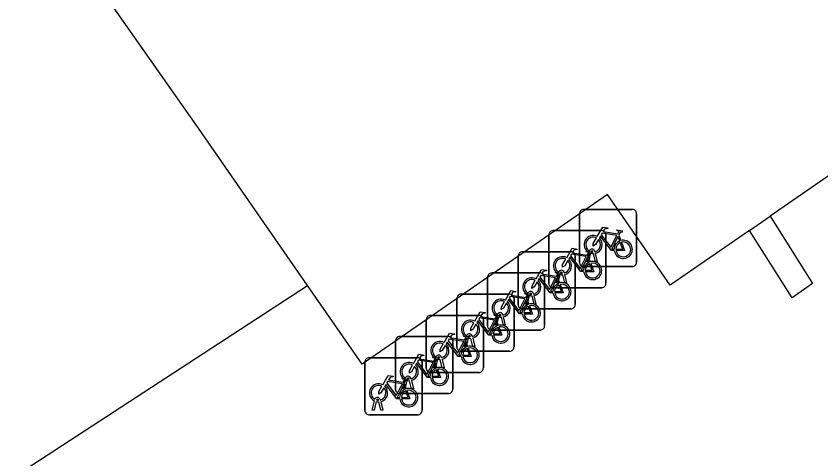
# Model space of a CAD drawing. Extents: x 162880 to 165536, y 384011 to 385179.
# Drawn here: x 164213.41 to 164227.48, y 384320.1 to 384327.85 of the extents above; entities that cross this region are included whole.
import ezdxf

# ---------------------------------------------------------------- set-up
doc = ezdxf.new("R2010")
doc.units = 0
for name, color, linetype in [('IMGEO_Fietsenrek', 7, 'Continuous'), ('IMGEO_Muur', 7, 'Continuous'), ('IMGEO_Pand', 7, 'Continuous'), ('IMGEO_Rijbaan_lokaal_gesloten', 7, 'Continuous'), ('IMGEO_Rijbaan_lokaal_open', 7, 'Continuous')]:
    doc.layers.add(name, color=color, linetype=linetype)

msp = doc.modelspace()

# ---------------------------------------------------------------- linework, layer by layer
at = {"layer": 'IMGEO_Fietsenrek'}
for p, q in [((164223.333, 384324.464), (164224.174, 384324.464)), ((164224.174, 384324.464), (164223.333, 384324.464)), ((164223.258, 384323.539), (164223.258, 384324.38)), ((164223.258, 384324.38), (164223.258, 384323.539)), ((164224.258, 384324.389), (164224.258, 384323.548)), ((164224.258, 384323.548), (164224.258, 384324.389)), ((164222.722, 384323.168), (164222.722, 384324.009)), ((164222.722, 384324.009), (164222.722, 384323.168)), ((164222.797, 384324.093), (164223.638, 384324.093)), ((164223.638, 384324.093), (164222.797, 384324.093)), ((164223.722, 384324.018), (164223.722, 384323.177)), ((164223.722, 384323.177), (164223.722, 384324.018)), ((164223.945, 384324.013), (164223.981, 384323.918)), ((164222.261, 384323.723), (164223.102, 384323.723)), ((164223.102, 384323.723), (164222.261, 384323.723)), ((164223.496, 384323.72), (164223.495, 384323.724)), ((164223.527, 384323.731), (164223.528, 384323.724)), ((164222.186, 384322.798), (164222.186, 384323.639)), ((164222.186, 384323.639), (164222.186, 384322.798)), ((164223.186, 384323.648), (164223.186, 384322.807)), ((164223.186, 384322.807), (164223.186, 384323.648)), ((164223.385, 384323.548), (164223.424, 384323.708)), ((164223.409, 384323.642), (164223.445, 384323.547)), ((164223.454, 384323.696), (164223.419, 384323.548)), ((164223.537, 384323.548), (164223.503, 384323.69)), ((164223.535, 384323.694), (164223.57, 384323.548)), ((164224.183, 384323.464), (164223.342, 384323.464)), ((164223.342, 384323.464), (164224.183, 384323.464)), ((164223.419, 384323.548), (164223.385, 384323.548)), ((164223.57, 384323.548), (164223.537, 384323.548)), ((164221.725, 384323.352), (164222.566, 384323.352)), ((164222.566, 384323.352), (164221.725, 384323.352)), ((164222.849, 384323.177), (164222.888, 384323.337)), ((164222.918, 384323.325), (164222.883, 384323.177)), ((164222.96, 384323.349), (164222.959, 384323.353)), ((164223.001, 384323.177), (164222.967, 384323.319)), ((164222.991, 384323.36), (164222.992, 384323.353)), ((164222.999, 384323.323), (164223.034, 384323.177)), ((164221.65, 384322.427), (164221.65, 384323.268)), ((164221.65, 384323.268), (164221.65, 384322.427)), ((164222.65, 384323.277), (164222.65, 384322.436)), ((164222.65, 384322.436), (164222.65, 384323.277)), ((164222.883, 384323.177), (164222.849, 384323.177)), ((164222.873, 384323.272), (164222.909, 384323.177)), ((164223.034, 384323.177), (164223.001, 384323.177)), ((164223.647, 384323.093), (164222.806, 384323.093)), ((164222.806, 384323.093), (164223.647, 384323.093)), ((164221.115, 384322.056), (164221.115, 384322.897)), ((164221.115, 384322.897), (164221.115, 384322.056)), ((164221.19, 384322.981), (164222.031, 384322.981)), ((164222.031, 384322.981), (164221.19, 384322.981)), ((164222.115, 384322.906), (164222.115, 384322.065)), ((164222.115, 384322.065), (164222.115, 384322.906)), ((164222.313, 384322.807), (164222.352, 384322.967)), ((164222.337, 384322.901), (164222.373, 384322.806)), ((164222.382, 384322.955), (164222.347, 384322.807)), ((164222.424, 384322.979), (164222.423, 384322.983)), ((164222.465, 384322.807), (164222.431, 384322.949)), ((164222.455, 384322.99), (164222.456, 384322.983)), ((164222.463, 384322.953), (164222.498, 384322.807)), ((164222.347, 384322.807), (164222.313, 384322.807)), ((164222.498, 384322.807), (164222.465, 384322.807)), ((164220.654, 384322.61), (164221.495, 384322.61)), ((164221.495, 384322.61), (164220.654, 384322.61)), ((164221.777, 384322.436), (164221.816, 384322.596)), ((164221.888, 384322.608), (164221.887, 384322.612)), ((164221.919, 384322.619), (164221.92, 384322.612)), ((164223.111, 384322.723), (164222.27, 384322.723)), ((164222.27, 384322.723), (164223.111, 384322.723)), ((164220.579, 384321.685), (164220.579, 384322.526)), ((164220.579, 384322.526), (164220.579, 384321.685)), ((164221.579, 384322.535), (164221.579, 384321.694)), ((164221.579, 384321.694), (164221.579, 384322.535)), ((164221.802, 384322.53), (164221.838, 384322.435)), ((164221.846, 384322.584), (164221.811, 384322.436)), ((164221.929, 384322.436), (164221.895, 384322.578)), ((164221.927, 384322.582), (164221.962, 384322.436)), ((164222.575, 384322.352), (164221.734, 384322.352)), ((164221.734, 384322.352), (164222.575, 384322.352)), ((164221.811, 384322.436), (164221.777, 384322.436)), ((164221.962, 384322.436), (164221.929, 384322.436)), ((164220.118, 384322.24), (164220.959, 384322.24)), ((164220.959, 384322.24), (164220.118, 384322.24)), ((164221.242, 384322.065), (164221.281, 384322.225)), ((164221.311, 384322.213), (164221.276, 384322.065)), ((164221.353, 384322.237), (164221.352, 384322.241)), ((164221.394, 384322.065), (164221.36, 384322.207)), ((164221.384, 384322.248), (164221.385, 384322.241)), ((164221.392, 384322.211), (164221.427, 384322.065)), ((164220.043, 384321.315), (164220.043, 384322.156)), ((164220.043, 384322.156), (164220.043, 384321.315)), ((164221.043, 384322.165), (164221.043, 384321.324)), ((164221.043, 384321.324), (164221.043, 384322.165)), ((164221.276, 384322.065), (164221.242, 384322.065)), ((164221.266, 384322.159), (164221.302, 384322.064)), ((164221.427, 384322.065), (164221.394, 384322.065)), ((164222.04, 384321.981), (164221.199, 384321.981)), ((164221.199, 384321.981), (164222.04, 384321.981)), ((164219.507, 384320.944), (164219.507, 384321.785)), ((164219.507, 384321.785), (164219.507, 384320.944)), ((164219.582, 384321.869), (164220.423, 384321.869)), ((164220.423, 384321.869), (164219.582, 384321.869)), ((164220.507, 384321.794), (164220.507, 384320.953)), ((164220.507, 384320.953), (164220.507, 384321.794)), ((164220.706, 384321.694), (164220.745, 384321.854)), ((164220.73, 384321.789), (164220.766, 384321.694)), ((164220.775, 384321.842), (164220.74, 384321.694)), ((164220.817, 384321.866), (164220.816, 384321.87)), ((164220.858, 384321.694), (164220.824, 384321.836)), ((164220.848, 384321.877), (164220.849, 384321.87)), ((164220.856, 384321.84), (164220.891, 384321.694)), ((164221.504, 384321.61), (164220.663, 384321.61)), ((164220.663, 384321.61), (164221.504, 384321.61)), ((164220.74, 384321.694), (164220.706, 384321.694)), ((164220.891, 384321.694), (164220.858, 384321.694)), ((164220.17, 384321.324), (164220.209, 384321.484)), ((164220.239, 384321.472), (164220.204, 384321.324)), ((164220.281, 384321.496), (164220.28, 384321.5)), ((164220.322, 384321.324), (164220.288, 384321.466)), ((164220.312, 384321.507), (164220.313, 384321.5)), ((164220.32, 384321.47), (164220.355, 384321.324)), ((164220.204, 384321.324), (164220.17, 384321.324)), ((164220.194, 384321.418), (164220.23, 384321.323)), ((164220.355, 384321.324), (164220.322, 384321.324)), ((164220.968, 384321.24), (164220.127, 384321.24)), ((164220.127, 384321.24), (164220.968, 384321.24)), ((164219.634, 384320.953), (164219.673, 384321.113)), ((164219.703, 384321.101), (164219.668, 384320.953)), ((164219.745, 384321.125), (164219.744, 384321.129)), ((164219.786, 384320.953), (164219.752, 384321.095)), ((164219.776, 384321.136), (164219.777, 384321.129)), ((164219.784, 384321.099), (164219.819, 384320.953)), ((164219.668, 384320.953), (164219.634, 384320.953)), ((164219.819, 384320.953), (164219.786, 384320.953)), ((164220.432, 384320.869), (164219.591, 384320.869)), ((164219.591, 384320.869), (164220.432, 384320.869))]:
    msp.add_line(p, q, dxfattribs=at)
for points in [[(164223.571, 384323.99), (164223.666, 384324.154), (164223.752, 384324.14), (164223.754, 384324.131), (164223.698, 384324.12), (164223.671, 384324.075), (164223.927, 384324.034)], [(164223.867, 384323.746), (164223.817, 384323.746), (164223.626, 384323.997), (164223.607, 384323.965)], [(164223.914, 384324.009), (164223.657, 384324.05), (164223.64, 384324.021), (164223.807, 384323.801), (164223.914, 384324.009)], [(164223.927, 384324.034), (164223.952, 384324.083), (164223.946, 384324.087), (164223.923, 384324.091), (164223.911, 384324.098), (164223.91, 384324.101), (164223.912, 384324.106), (164224.007, 384324.091), (164224.009, 384324.081), (164223.999, 384324.068), (164223.987, 384324.062), (164223.973, 384324.068), (164223.945, 384324.013)], [(164223.592, 384323.938), (164223.54, 384323.848), (164223.5, 384323.823), (164223.501, 384323.87), (164223.556, 384323.964)], [(164223.962, 384323.911), (164223.932, 384323.988), (164223.823, 384323.77), (164223.866, 384323.77)], [(164223.896, 384323.77), (164224.016, 384323.769), (164223.972, 384323.883)], [(164223.992, 384323.89), (164224.047, 384323.745), (164223.897, 384323.745)], [(164223.035, 384323.619), (164223.13, 384323.783), (164223.216, 384323.769), (164223.218, 384323.76), (164223.162, 384323.749), (164223.135, 384323.704), (164223.391, 384323.663)], [(164223.391, 384323.663), (164223.416, 384323.712), (164223.41, 384323.716), (164223.387, 384323.72), (164223.375, 384323.727), (164223.374, 384323.73), (164223.376, 384323.735), (164223.471, 384323.72), (164223.473, 384323.71), (164223.463, 384323.697), (164223.451, 384323.691), (164223.437, 384323.697), (164223.409, 384323.642)], [(164223.056, 384323.567), (164223.004, 384323.477), (164222.964, 384323.452), (164222.965, 384323.499), (164223.02, 384323.593)], [(164223.331, 384323.375), (164223.281, 384323.375), (164223.09, 384323.626), (164223.071, 384323.594)], [(164223.378, 384323.638), (164223.121, 384323.679), (164223.104, 384323.65), (164223.271, 384323.43), (164223.378, 384323.638)], [(164223.426, 384323.54), (164223.396, 384323.617), (164223.287, 384323.399), (164223.33, 384323.399)], [(164223.36, 384323.399), (164223.48, 384323.398), (164223.436, 384323.512)], [(164223.456, 384323.519), (164223.511, 384323.374), (164223.361, 384323.374)], [(164222.499, 384323.249), (164222.594, 384323.413), (164222.68, 384323.399), (164222.682, 384323.39), (164222.626, 384323.379), (164222.599, 384323.334), (164222.855, 384323.293)], [(164222.842, 384323.268), (164222.585, 384323.309), (164222.568, 384323.28), (164222.735, 384323.06), (164222.842, 384323.268)], [(164222.855, 384323.293), (164222.88, 384323.342), (164222.874, 384323.346), (164222.851, 384323.35), (164222.839, 384323.357), (164222.838, 384323.36), (164222.84, 384323.365), (164222.935, 384323.35), (164222.937, 384323.34), (164222.927, 384323.327), (164222.915, 384323.321), (164222.901, 384323.327), (164222.873, 384323.272)], [(164222.52, 384323.197), (164222.468, 384323.107), (164222.428, 384323.082), (164222.429, 384323.129), (164222.484, 384323.223)], [(164222.795, 384323.005), (164222.745, 384323.005), (164222.554, 384323.256), (164222.535, 384323.224)], [(164222.89, 384323.17), (164222.86, 384323.247), (164222.751, 384323.029), (164222.794, 384323.029)], [(164221.963, 384322.878), (164222.058, 384323.042), (164222.144, 384323.028), (164222.146, 384323.019), (164222.09, 384323.008), (164222.063, 384322.963), (164222.319, 384322.922)], [(164222.824, 384323.029), (164222.944, 384323.028), (164222.9, 384323.142)], [(164222.92, 384323.149), (164222.975, 384323.004), (164222.825, 384323.004)], [(164222.259, 384322.634), (164222.209, 384322.634), (164222.018, 384322.885), (164221.999, 384322.853)], [(164222.306, 384322.897), (164222.049, 384322.938), (164222.032, 384322.909), (164222.199, 384322.689), (164222.306, 384322.897)], [(164222.354, 384322.799), (164222.324, 384322.876), (164222.215, 384322.658), (164222.258, 384322.658)], [(164222.319, 384322.922), (164222.344, 384322.971), (164222.338, 384322.975), (164222.315, 384322.979), (164222.303, 384322.986), (164222.302, 384322.989), (164222.304, 384322.994), (164222.399, 384322.979), (164222.401, 384322.969), (164222.391, 384322.956), (164222.379, 384322.95), (164222.365, 384322.956), (164222.337, 384322.901)], [(164221.984, 384322.826), (164221.932, 384322.736), (164221.892, 384322.711), (164221.893, 384322.758), (164221.948, 384322.852)], [(164222.288, 384322.658), (164222.408, 384322.657), (164222.364, 384322.771)], [(164222.384, 384322.778), (164222.439, 384322.633), (164222.289, 384322.633)], [(164221.428, 384322.507), (164221.523, 384322.671), (164221.609, 384322.657), (164221.611, 384322.648), (164221.555, 384322.637), (164221.528, 384322.592), (164221.784, 384322.551)], [(164221.784, 384322.551), (164221.809, 384322.6), (164221.803, 384322.604), (164221.78, 384322.608), (164221.768, 384322.615), (164221.767, 384322.618), (164221.769, 384322.623), (164221.864, 384322.608), (164221.866, 384322.598), (164221.856, 384322.585), (164221.844, 384322.579), (164221.83, 384322.585), (164221.802, 384322.53)], [(164221.449, 384322.455), (164221.397, 384322.365), (164221.357, 384322.34), (164221.358, 384322.387), (164221.413, 384322.481)], [(164221.724, 384322.263), (164221.674, 384322.263), (164221.483, 384322.514), (164221.464, 384322.482)], [(164221.771, 384322.526), (164221.514, 384322.567), (164221.497, 384322.538), (164221.664, 384322.318), (164221.771, 384322.526)], [(164221.819, 384322.428), (164221.789, 384322.505), (164221.68, 384322.287), (164221.723, 384322.287)], [(164221.753, 384322.287), (164221.873, 384322.286), (164221.829, 384322.4)], [(164221.849, 384322.407), (164221.904, 384322.262), (164221.754, 384322.262)], [(164220.892, 384322.136), (164220.987, 384322.3), (164221.073, 384322.286), (164221.075, 384322.277), (164221.019, 384322.266), (164220.992, 384322.221), (164221.248, 384322.18)], [(164221.235, 384322.155), (164220.978, 384322.196), (164220.961, 384322.167), (164221.128, 384321.947), (164221.235, 384322.155)], [(164221.248, 384322.18), (164221.273, 384322.229), (164221.267, 384322.233), (164221.244, 384322.237), (164221.232, 384322.244), (164221.231, 384322.247), (164221.233, 384322.252), (164221.328, 384322.237), (164221.33, 384322.227), (164221.32, 384322.214), (164221.308, 384322.208), (164221.294, 384322.214), (164221.266, 384322.159)], [(164220.913, 384322.084), (164220.861, 384321.994), (164220.821, 384321.969), (164220.822, 384322.016), (164220.877, 384322.11)], [(164221.188, 384321.892), (164221.138, 384321.892), (164220.947, 384322.143), (164220.928, 384322.111)], [(164221.283, 384322.057), (164221.253, 384322.134), (164221.144, 384321.916), (164221.187, 384321.916)], [(164221.217, 384321.916), (164221.337, 384321.915), (164221.293, 384322.029)], [(164221.313, 384322.036), (164221.368, 384321.891), (164221.218, 384321.891)], [(164220.356, 384321.766), (164220.451, 384321.93), (164220.537, 384321.916), (164220.539, 384321.907), (164220.483, 384321.896), (164220.456, 384321.851), (164220.712, 384321.81)], [(164220.652, 384321.522), (164220.602, 384321.522), (164220.411, 384321.773), (164220.392, 384321.741)], [(164220.699, 384321.785), (164220.442, 384321.826), (164220.425, 384321.797), (164220.592, 384321.577), (164220.699, 384321.785)], [(164220.747, 384321.687), (164220.717, 384321.764), (164220.608, 384321.546), (164220.651, 384321.546)], [(164220.712, 384321.81), (164220.737, 384321.859), (164220.731, 384321.863), (164220.708, 384321.867), (164220.696, 384321.874), (164220.695, 384321.877), (164220.697, 384321.882), (164220.792, 384321.867), (164220.794, 384321.857), (164220.784, 384321.844), (164220.772, 384321.838), (164220.758, 384321.844), (164220.73, 384321.789)], [(164220.377, 384321.714), (164220.325, 384321.624), (164220.285, 384321.599), (164220.286, 384321.646), (164220.341, 384321.74)], [(164220.681, 384321.546), (164220.801, 384321.545), (164220.757, 384321.659)], [(164220.777, 384321.666), (164220.832, 384321.521), (164220.682, 384321.521)], [(164219.82, 384321.395), (164219.915, 384321.559), (164220.001, 384321.545), (164220.003, 384321.536), (164219.947, 384321.525), (164219.92, 384321.48), (164220.176, 384321.439)], [(164220.176, 384321.439), (164220.201, 384321.488), (164220.195, 384321.492), (164220.172, 384321.496), (164220.16, 384321.503), (164220.159, 384321.506), (164220.161, 384321.511), (164220.256, 384321.496), (164220.258, 384321.486), (164220.248, 384321.473), (164220.236, 384321.467), (164220.222, 384321.473), (164220.194, 384321.418)], [(164219.841, 384321.343), (164219.789, 384321.253), (164219.749, 384321.228), (164219.75, 384321.275), (164219.805, 384321.369)], [(164220.116, 384321.151), (164220.066, 384321.151), (164219.875, 384321.402), (164219.856, 384321.37)], [(164220.163, 384321.414), (164219.906, 384321.455), (164219.889, 384321.426), (164220.056, 384321.206), (164220.163, 384321.414)], [(164220.211, 384321.316), (164220.181, 384321.393), (164220.072, 384321.175), (164220.115, 384321.175)], [(164220.145, 384321.175), (164220.265, 384321.174), (164220.221, 384321.288)], [(164220.241, 384321.295), (164220.296, 384321.15), (164220.146, 384321.15)]]:
    msp.add_lwpolyline(points, dxfattribs=at)
for centre, radius, start, end in [((164223.336, 384324.386), 0.0779, 92.4484, 184.2845), ((164223.336, 384324.386), 0.0779, 92.4484, 184.2845), ((164224.18, 384324.386), 0.0779, 2.4484, 94.2845), ((164224.18, 384324.386), 0.0779, 2.4484, 94.2845), ((164222.8, 384324.015), 0.0779, 92.4484, 184.2845), ((164222.8, 384324.015), 0.0779, 92.4484, 184.2845), ((164223.498, 384323.849), 0.159, 62.6766, 242.1369), ((164223.644, 384324.015), 0.0779, 2.4484, 94.2845), ((164223.644, 384324.015), 0.0779, 2.4484, 94.2845), ((164223.498, 384323.849), 0.129, 63.3192, 238.903), ((164223.498, 384323.849), 0.129, 283.6043, 43.4302), ((164223.498, 384323.849), 0.159, 283.5766, 46.6042), ((164224.025, 384323.765), 0.159, 113.3408, 178.3217), ((164224.025, 384323.765), 0.159, 187.0065, 105.7708), ((164224.025, 384323.765), 0.129, 113.923, 177.9556), ((164224.025, 384323.765), 0.129, 188.6715, 104.5883), ((164222.264, 384323.645), 0.0779, 92.4484, 184.2845), ((164222.264, 384323.645), 0.0779, 92.4484, 184.2845), ((164223.108, 384323.645), 0.0779, 2.4484, 94.2845), ((164223.108, 384323.645), 0.0779, 2.4484, 94.2845), ((164223.478, 384323.72), 0.0499, 12.8025, 158.6934), ((164223.478, 384323.72), 0.0174, 12.8025, 163.4502), ((164223.498, 384323.849), 0.129, 253.415, 269.0204), ((164222.962, 384323.478), 0.159, 62.6766, 242.1369), ((164222.962, 384323.478), 0.129, 63.3192, 238.903), ((164222.962, 384323.478), 0.159, 283.5766, 46.6042), ((164223.498, 384323.849), 0.159, 253.9967, 271.7867), ((164222.962, 384323.478), 0.129, 283.6043, 43.4302), ((164223.336, 384323.542), 0.0779, 182.4484, 274.2845), ((164223.336, 384323.542), 0.0779, 182.4484, 274.2845), ((164223.489, 384323.394), 0.159, 113.3408, 178.3217), ((164223.489, 384323.394), 0.159, 187.0065, 105.7708), ((164223.489, 384323.394), 0.129, 113.923, 177.9556), ((164223.489, 384323.394), 0.129, 188.6715, 104.5883), ((164224.18, 384323.542), 0.0779, 272.4484, 4.2845), ((164224.18, 384323.542), 0.0779, 272.4484, 4.2845), ((164221.728, 384323.274), 0.0779, 92.4484, 184.2845), ((164221.728, 384323.274), 0.0779, 92.4484, 184.2845), ((164222.572, 384323.274), 0.0779, 2.4484, 94.2845), ((164222.572, 384323.274), 0.0779, 2.4484, 94.2845), ((164222.942, 384323.349), 0.0499, 12.8025, 158.6934), ((164222.962, 384323.478), 0.159, 253.9967, 271.7867), ((164222.942, 384323.349), 0.0174, 12.8025, 163.4502), ((164222.962, 384323.478), 0.129, 253.415, 269.0204), ((164222.426, 384323.108), 0.159, 62.6766, 242.1369), ((164222.426, 384323.108), 0.129, 63.3192, 238.903), ((164222.426, 384323.108), 0.129, 283.6043, 43.4302), ((164222.426, 384323.108), 0.159, 283.5766, 46.6042), ((164222.8, 384323.171), 0.0779, 182.4484, 274.2845), ((164222.8, 384323.171), 0.0779, 182.4484, 274.2845), ((164222.953, 384323.024), 0.159, 113.3408, 178.3217), ((164222.953, 384323.024), 0.159, 187.0065, 105.7708), ((164222.953, 384323.024), 0.129, 188.6715, 104.5883), ((164223.644, 384323.171), 0.0779, 272.4484, 4.2845), ((164223.644, 384323.171), 0.0779, 272.4484, 4.2845), ((164222.406, 384322.979), 0.0499, 12.8025, 158.6934), ((164222.953, 384323.024), 0.129, 113.923, 177.9556), ((164221.193, 384322.903), 0.0779, 92.4484, 184.2845), ((164221.193, 384322.903), 0.0779, 92.4484, 184.2845), ((164221.89, 384322.737), 0.159, 62.6766, 242.1369), ((164222.037, 384322.903), 0.0779, 2.4484, 94.2845), ((164222.037, 384322.903), 0.0779, 2.4484, 94.2845), ((164222.426, 384323.108), 0.159, 253.9967, 271.7867), ((164222.406, 384322.979), 0.0174, 12.8025, 163.4502), ((164222.426, 384323.108), 0.129, 253.415, 269.0204), ((164221.89, 384322.737), 0.129, 63.3192, 238.903), ((164221.89, 384322.737), 0.129, 283.6043, 43.4302), ((164221.89, 384322.737), 0.159, 283.5766, 46.6042), ((164222.264, 384322.801), 0.0779, 182.4484, 274.2845), ((164222.264, 384322.801), 0.0779, 182.4484, 274.2845), ((164222.417, 384322.653), 0.159, 113.3408, 178.3217), ((164222.417, 384322.653), 0.159, 187.0065, 105.7708), ((164222.417, 384322.653), 0.129, 113.923, 177.9556), ((164222.417, 384322.653), 0.129, 188.6715, 104.5883), ((164223.108, 384322.801), 0.0779, 272.4484, 4.2845), ((164223.108, 384322.801), 0.0779, 272.4484, 4.2845), ((164220.657, 384322.532), 0.0779, 92.4484, 184.2845), ((164220.657, 384322.532), 0.0779, 92.4484, 184.2845), ((164221.501, 384322.532), 0.0779, 2.4484, 94.2845), ((164221.501, 384322.532), 0.0779, 2.4484, 94.2845), ((164221.87, 384322.608), 0.0499, 12.8025, 158.6934), ((164221.87, 384322.608), 0.0174, 12.8025, 163.4502), ((164221.89, 384322.737), 0.129, 253.415, 269.0204), ((164221.355, 384322.366), 0.159, 62.6766, 242.1369), ((164221.355, 384322.366), 0.129, 63.3192, 238.903), ((164221.355, 384322.366), 0.129, 283.6043, 43.4302), ((164221.355, 384322.366), 0.159, 283.5766, 46.6042), ((164221.89, 384322.737), 0.159, 253.9967, 271.7867), ((164221.728, 384322.43), 0.0779, 182.4484, 274.2845), ((164221.728, 384322.43), 0.0779, 182.4484, 274.2845), ((164221.882, 384322.282), 0.159, 113.3408, 178.3217), ((164221.882, 384322.282), 0.159, 187.0065, 105.7708), ((164221.882, 384322.282), 0.129, 113.923, 177.9556), ((164221.882, 384322.282), 0.129, 188.6715, 104.5883), ((164222.572, 384322.43), 0.0779, 272.4484, 4.2845), ((164222.572, 384322.43), 0.0779, 272.4484, 4.2845), ((164220.121, 384322.162), 0.0779, 92.4484, 184.2845), ((164220.121, 384322.162), 0.0779, 92.4484, 184.2845), ((164220.965, 384322.162), 0.0779, 2.4484, 94.2845), ((164220.965, 384322.162), 0.0779, 2.4484, 94.2845), ((164221.335, 384322.237), 0.0499, 12.8025, 158.6934), ((164221.355, 384322.366), 0.159, 253.9967, 271.7867), ((164221.335, 384322.237), 0.0174, 12.8025, 163.4502), ((164221.355, 384322.366), 0.129, 253.415, 269.0204), ((164220.819, 384321.995), 0.159, 62.6766, 242.1369), ((164220.819, 384321.995), 0.129, 63.3192, 238.903), ((164220.819, 384321.995), 0.129, 283.6043, 43.4302), ((164220.819, 384321.995), 0.159, 283.5766, 46.6042), ((164221.193, 384322.059), 0.0779, 182.4484, 274.2845), ((164221.193, 384322.059), 0.0779, 182.4484, 274.2845), ((164221.346, 384321.911), 0.159, 113.3408, 178.3217), ((164221.346, 384321.911), 0.159, 187.0065, 105.7708), ((164221.346, 384321.911), 0.129, 113.923, 177.9556), ((164221.346, 384321.911), 0.129, 188.6715, 104.5883), ((164222.037, 384322.059), 0.0779, 272.4484, 4.2845), ((164222.037, 384322.059), 0.0779, 272.4484, 4.2845), ((164220.799, 384321.866), 0.0499, 12.8025, 158.6934), ((164219.585, 384321.791), 0.0779, 92.4484, 184.2845), ((164219.585, 384321.791), 0.0779, 92.4484, 184.2845), ((164220.283, 384321.625), 0.159, 62.6766, 242.1369), ((164220.283, 384321.625), 0.129, 63.3192, 238.903), ((164220.429, 384321.791), 0.0779, 2.4484, 94.2845), ((164220.429, 384321.791), 0.0779, 2.4484, 94.2845), ((164220.819, 384321.995), 0.159, 253.9967, 271.7867), ((164220.799, 384321.866), 0.0174, 12.8025, 163.4502), ((164220.819, 384321.995), 0.129, 253.415, 269.0204), ((164220.283, 384321.625), 0.129, 283.6043, 43.4302), ((164220.283, 384321.625), 0.159, 283.5766, 46.6042), ((164220.657, 384321.688), 0.0779, 182.4484, 274.2845), ((164220.657, 384321.688), 0.0779, 182.4484, 274.2845), ((164220.81, 384321.541), 0.159, 113.3408, 178.3217), ((164220.81, 384321.541), 0.159, 187.0065, 105.7708), ((164220.81, 384321.541), 0.129, 113.923, 177.9556), ((164220.81, 384321.541), 0.129, 188.6715, 104.5883), ((164221.501, 384321.688), 0.0779, 272.4484, 4.2845), ((164221.501, 384321.688), 0.0779, 272.4484, 4.2845), ((164220.263, 384321.496), 0.0499, 12.8025, 158.6934), ((164220.283, 384321.625), 0.159, 253.9967, 271.7867), ((164220.263, 384321.496), 0.0174, 12.8025, 163.4502), ((164220.283, 384321.625), 0.129, 253.415, 269.0204), ((164219.747, 384321.254), 0.159, 62.6766, 242.1369), ((164219.747, 384321.254), 0.129, 63.3192, 238.903), ((164219.747, 384321.254), 0.129, 283.6043, 43.4302), ((164219.747, 384321.254), 0.159, 283.5766, 46.6042), ((164220.274, 384321.17), 0.159, 187.0065, 105.7708), ((164220.965, 384321.318), 0.0779, 272.4484, 4.2845), ((164220.965, 384321.318), 0.0779, 272.4484, 4.2845), ((164220.121, 384321.318), 0.0779, 182.4484, 274.2845), ((164220.121, 384321.318), 0.0779, 182.4484, 274.2845), ((164220.274, 384321.17), 0.159, 113.3408, 178.3217), ((164220.274, 384321.17), 0.129, 113.923, 177.9556), ((164220.274, 384321.17), 0.129, 188.6715, 104.5883), ((164219.727, 384321.125), 0.0499, 12.8025, 158.6934), ((164219.747, 384321.254), 0.159, 253.9967, 271.7867), ((164219.727, 384321.125), 0.0174, 12.8025, 163.4502), ((164219.747, 384321.254), 0.129, 253.415, 269.0204), ((164219.585, 384320.947), 0.0779, 182.4484, 274.2845), ((164219.585, 384320.947), 0.0779, 182.4484, 274.2845), ((164220.429, 384320.947), 0.0779, 272.4484, 4.2845), ((164220.429, 384320.947), 0.0779, 272.4484, 4.2845)]:
    msp.add_arc(centre, radius, start, end, dxfattribs=at)
at = {"layer": 'IMGEO_Muur'}
msp.add_lwpolyline([(164226.594, 384324.346), (164227.331, 384323.168), (164226.976, 384322.915), (164226.229, 384324.093)], dxfattribs=at)
at = {"layer": 'IMGEO_Pand'}
for points in [[(164218.506, 384323.135), (164216.614, 384325.869), (164213.634, 384330.114), (164213.844, 384330.259)], [(164227.627, 384325.06), (164226.594, 384324.346)], [(164226.229, 384324.093), (164224.845, 384323.136), (164223.747, 384324.723), (164219.459, 384321.757), (164218.506, 384323.135)], [(164226.229, 384324.093), (164226.594, 384324.346)]]:
    msp.add_lwpolyline(points, dxfattribs=at)
at = {"layer": 'IMGEO_Rijbaan_lokaal_gesloten'}
msp.add_arc((164185.543, 384381.006), 75.609, 301.07521, 308.38278, dxfattribs=at)
at = {"layer": 'IMGEO_Rijbaan_lokaal_open'}
msp.add_lwpolyline([(164203.221, 384314.419), (164204.087, 384314.791), (164211.876, 384318.811), (164218.506, 384323.135)], dxfattribs=at)

doc.saveas('drawing.dxf')
